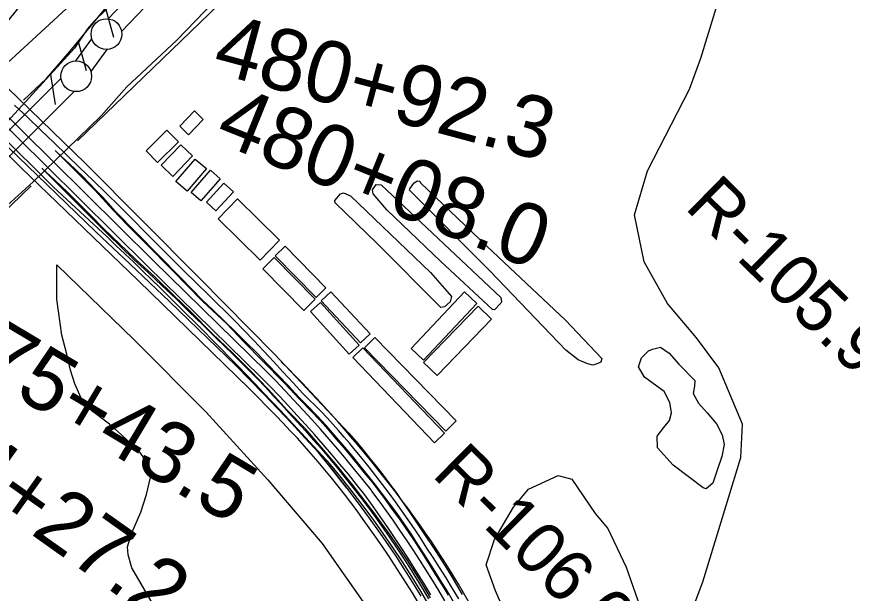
# Model space of a CAD drawing. Extents: x 3625074 to 3663148, y 511451 to 537151.
# Drawn here: x 3650600 to 3651956, y 525315 to 526251 of the extents above; entities that cross this region are included whole.
import ezdxf

# ---------------------------------------------------------------- set-up
doc = ezdxf.new("R2010")
doc.units = 0
for name, color, linetype in [('V-BLDG-OTLN', 7, 'Continuous'), ('V-BRDG-OTLN', 7, 'Continuous'), ('V-LEVE-TOET', 7, 'Continuous'), ('V-RAIL-TRAK', 7, 'Continuous'), ('V-RIVR-RANG-IDEN', 7, 'Continuous'), ('V-ROAD-CNTR', 7, 'Continuous'), ('V-RRAP-FSHR', 7, 'Continuous'), ('V-SITE-VEGE', 7, 'Continuous'), ('V-SURV-IDEN', 7, 'Continuous'), ('V-SURV-LINE', 7, 'Continuous')]:
    doc.layers.add(name, color=color, linetype=linetype)

msp = doc.modelspace()

# ---------------------------------------------------------------- linework, layer by layer
at = {"layer": 'V-BLDG-OTLN'}
for points in [[(3650865, 526073.3), (3650888.8, 526098.1), (3650903.1, 526084.4), (3650879.3, 526059.6)], [(3650862.9, 526047.9), (3650828.9, 526014.6), (3650810.3, 526033.6), (3650844.2, 526066.9)], [(3650885.5, 526025.2), (3650853.7, 525991.8), (3650834.7, 526009.9), (3650866.6, 526043.3)], [(3650858.8, 525983.6), (3650890.3, 526020.1), (3650908.3, 526004.6), (3650876.8, 525968)], [(3650883.3, 525965.9), (3650914.9, 526001.9), (3650930.5, 525988.2), (3650899, 525952.2)], [(3650908.4, 525950.1), (3650936.7, 525980.8), (3650952.1, 525966.6), (3650923.8, 525935.9)], [(3650958.9, 525955.4), (3651027.1, 525888.3), (3650995.4, 525856), (3650927.1, 525923.1)], [(3651035.9, 525878.7), (3651102.3, 525810.8), (3651086.4, 525795.2), (3651020, 525863.1)], [(3651018.3, 525860.3), (3651084.9, 525792.4), (3651066.3, 525774.1), (3650999.7, 525842)], [(3651110.3, 525804.3), (3651174, 525736.2), (3651158.4, 525721.6), (3651094.7, 525789.7)], [(3651347.1, 525785.7), (3651260.5, 525693.7), (3651240.3, 525712.7), (3651327, 525804.7)], [(3651093.2, 525787.3), (3651155.9, 525718), (3651139.7, 525703.4), (3651077.1, 525772.7)], [(3651371.1, 525760), (3651282.6, 525668.6), (3651260.6, 525689.9), (3651349.1, 525781.4)], [(3651181.5, 525730.3), (3651313.8, 525595), (3651296.8, 525578.4), (3651164.6, 525713.7)], [(3651278.2, 525559.5), (3651146, 525698), (3651162.2, 525713.5), (3651294.4, 525575)]]:
    msp.add_lwpolyline(points, close=True, dxfattribs=at)
at = {"layer": 'V-BRDG-OTLN'}
for points in [[(3650298.9, 526413), (3650495.4, 526222.8), (3650711.9, 526012.6), (3650896.3, 525827.2), (3651019, 525703.1), (3651139.4, 525575.2), (3651150.8, 525561.8)], [(3651251.7, 525299.8), (3651242.5, 525315.4), (3651233.1, 525330.8), (3651223.5, 525346.2), (3651213.7, 525361.4), (3651203.7, 525376.5), (3651193.6, 525391.5), (3651183.2, 525406.3), (3651172.6, 525421.1), (3651162.8, 525434.9), (3651152.8, 525448.6), (3651142.7, 525462.2), (3651132.4, 525475.7), (3651121.9, 525489.1), (3651111.3, 525502.3), (3651100.5, 525515.4), (3651089.6, 525528.4), (3651078.5, 525541.3), (3651067.3, 525554), (3651055.9, 525566.6), (3651044.3, 525579), (3651032.6, 525591.3), (3651020.8, 525603.5), (3650977.9, 525647.7), (3650798.2, 525822.4), (3650607.4, 526006.5), (3650445.9, 526165.5)], [(3651245.7, 525419.6), (3651235.7, 525434.2), (3651225.5, 525448.8), (3651215.2, 525463.2), (3651204.7, 525477.6), (3651194, 525491.8), (3651183.2, 525505.8), (3651172.2, 525519.8), (3651161, 525533.6), (3651149.7, 525547.3), (3651140.8, 525558.1), (3651131.9, 525568.7), (3651122.7, 525579.3), (3651113.4, 525589.6), (3651104, 525599.9), (3651094.4, 525610), (3651084.6, 525620), (3651074.7, 525629.8), (3651064.7, 525639.5), (3651048.9, 525656.7), (3651033, 525673.9), (3651017.1, 525691.1), (3651001.2, 525708.1), (3650985.2, 525725.2), (3650969.1, 525742.1), (3650953, 525759), (3650912, 525799), (3650871.2, 525839.2), (3650830.5, 525879.5), (3650809.6, 525900.9), (3650788.6, 525922.2), (3650767.3, 525943.4), (3650746, 525964.4), (3650724.5, 525985.3), (3650702.9, 526006), (3650681.8, 526026.4), (3650660.7, 526046.8), (3650639.6, 526067.1), (3650618.3, 526087.4), (3650597.1, 526107.7)], [(3650586.7, 526039.6), (3650728.9, 525901.9), (3650784.4, 525849.2), (3650848.3, 525788.6), (3650956, 525685), (3650978.8, 525661.8), (3651001.4, 525638.5), (3651023.8, 525615), (3651046.1, 525591.4), (3651068.2, 525567.6), (3651090.2, 525543.7), (3651106.5, 525523.5), (3651122.7, 525503.2), (3651136.2, 525485.9), (3651154.3, 525461.4), (3651172.2, 525436.7), (3651190, 525411.9), (3651207.5, 525386.9), (3651217.6, 525371.8), (3651227.5, 525356.5), (3651237.2, 525341.1), (3651246.8, 525325.6), (3651256.2, 525310)], [(3651309.5, 525301), (3651298.8, 525319), (3651287.8, 525336.8), (3651276.6, 525354.6), (3651261.5, 525378.3), (3651251.3, 525394.3), (3651241.4, 525409.6), (3651228.5, 525428.8), (3651217.7, 525444.3), (3651206.1, 525460), (3651192.4, 525478.1), (3651182.1, 525491.8), (3651165.4, 525512.7), (3651155.9, 525524.3), (3651146, 525536.9), (3651129.7, 525555.8), (3651115.7, 525572), (3651102.4, 525587.2), (3651087.5, 525603.7), (3651073, 525618.9), (3651058.1, 525633.5), (3651041.3, 525651.6), (3651024.3, 525669.6), (3651007.1, 525687.5), (3650989.9, 525705.2), (3650972.5, 525722.8), (3650954.9, 525740.2), (3650937.3, 525757.5), (3650919.5, 525774.7), (3650901.6, 525791.7), (3650866.3, 525827.7), (3650831, 525863.7), (3650795.6, 525899.7), (3650760.1, 525935.6), (3650749.9, 525947.1), (3650739.6, 525958.5), (3650729, 525969.7), (3650718.3, 525980.8), (3650707.5, 525991.7), (3650696.5, 526002.4), (3650685.4, 526013), (3650674.1, 526023.4), (3650662.6, 526033.7), (3650692.4, 526004.4), (3650707.9, 525989), (3650727.7, 525969.2), (3650756.2, 525937.7), (3650779.4, 525913.7), (3650801.5, 525891.8), (3650823.4, 525869.4), (3650840.5, 525852.2), (3650854.5, 525837.8), (3650876.6, 525815.4), (3650902.6, 525788.8), (3650940.7, 525752.9), (3650969.3, 525722.9), (3651000.1, 525692.1), (3651034.3, 525656.8), (3651060.1, 525629.6), (3651077.8, 525611.3), (3651093, 525595.5), (3651105.5, 525581.4), (3651118, 525566.4), (3651129.2, 525553.6), (3651142, 525538.4), (3651153.9, 525523.7), (3651164.5, 525510.7), (3651177.8, 525494.6), (3651187, 525482.2), (3651198.3, 525467), (3651209.9, 525450.8), (3651219.8, 525437.2), (3651225, 525430.5), (3651236.6, 525413), (3651245.7, 525399.3), (3651257.3, 525381.6), (3651269.1, 525362.7), (3651280.1, 525345), (3651290.7, 525327.9), (3651300.7, 525311.8)], [(3651272.1, 525307.5), (3651262.8, 525323.1), (3651253.3, 525338.6), (3651243.7, 525354), (3651233.8, 525369.3), (3651223.7, 525384.4), (3651213.5, 525399.4), (3651203, 525414.3), (3651192.4, 525429), (3651181.6, 525443.7), (3651170.6, 525458.1), (3651158.5, 525474), (3651146.3, 525489.7), (3651133.9, 525505.3), (3651121.3, 525520.7), (3651108.6, 525536), (3651095.7, 525551.2), (3651082.7, 525566.3), (3651069.5, 525581.2), (3651039.4, 525612.5), (3651008.7, 525646.2), (3650979.2, 525676.5), (3650950.9, 525704.8), (3650917.8, 525736.6), (3650881.7, 525773.1), (3650856.1, 525797.8), (3650825.1, 525828.1), (3650794.1, 525856.6), (3650766, 525883.6), (3650756.4, 525892.6), (3650740.3, 525908.4), (3650721.2, 525927.9), (3650701.8, 525947.3), (3650682.4, 525966.9), (3650662, 525986.1), (3650641.4, 526005.2), (3650663.5, 525982.9), (3650685.8, 525960.8), (3650706.6, 525939.7), (3650727.5, 525918.6), (3650748.6, 525897.8), (3650769.8, 525877), (3650791.1, 525856.4), (3650813.7, 525835.6), (3650836.1, 525814.7), (3650858.4, 525793.5), (3650880.4, 525772.2), (3650902.3, 525750.7), (3650924, 525729), (3650937.7, 525716.1), (3650951.2, 525703.1), (3650964.6, 525689.9), (3650977.9, 525676.6), (3650991, 525663.1), (3651004, 525649.6), (3651016.8, 525635.8), (3651029.5, 525622), (3651042.1, 525608), (3651055.6, 525593.4), (3651069, 525578.7), (3651082.3, 525563.7), (3651095.4, 525548.7), (3651108.3, 525533.5), (3651121.1, 525518.1), (3651133.7, 525502.6), (3651146.1, 525486.9), (3651158.3, 525471.1), (3651170.3, 525455.2), (3651182.3, 525439), (3651193.7, 525422.7), (3651204.9, 525406.4), (3651216, 525390), (3651226.9, 525373.4), (3651237.6, 525356.8), (3651248.2, 525340), (3651258.6, 525323.1), (3651268.8, 525306.1)], [(3651150.8, 525561.8), (3651162.1, 525548.2), (3651173.2, 525534.5), (3651184.2, 525520.7), (3651195, 525506.7), (3651205.6, 525492.7), (3651216, 525478.4), (3651226.2, 525464.1), (3651236.3, 525449.6), (3651246.2, 525435), (3651255.9, 525420.3), (3651265.4, 525405.5), (3651275.5, 525390.4), (3651285.4, 525375.1), (3651295.1, 525359.8), (3651304.7, 525344.3), (3651314.1, 525328.7), (3651323.3, 525313)], [(3651317.8, 525305.9), (3651307.6, 525322.9), (3651297.3, 525339.8), (3651286.7, 525356.6), (3651276, 525373.3), (3651265.1, 525389.9), (3651255.5, 525404.8), (3651245.7, 525419.6)]]:
    msp.add_lwpolyline(points, dxfattribs=at)
at = {"layer": 'V-LEVE-TOET'}
for points in [[(3651323.7, 526698.1), (3651191.5, 526558), (3651098.5, 526458.1), (3650967.7, 526324.9), (3650859.7, 526212.5), (3650779.3, 526137.6), (3650737.4, 526090.5), (3650627.4, 525983)], [(3650745.9, 526263.7), (3650725.4, 526243.5), (3650715.5, 526231.3), (3650694.5, 526200.4), (3650568.4, 526062.7)], [(3650266.1, 525646.3), (3650339.1, 525713.2), (3650418.8, 525790.6), (3650501.1, 525863.4), (3650573.3, 525934.6), (3650627.4, 525983)]]:
    msp.add_lwpolyline(points, dxfattribs=at)
at = {"layer": 'V-RAIL-TRAK'}
for points in [[(3651176.9, 525480.7), (3651175.4, 525482.8), (3651162, 525499.7), (3651148.6, 525516.2), (3651135, 525532.7), (3651121.3, 525549), (3651107.4, 525565.2), (3651093.3, 525581.3), (3651079.1, 525597.3), (3651064.8, 525613.1), (3651050.3, 525628.7), (3651035.6, 525644.3), (3651020.9, 525659.7), (3651005.9, 525675), (3650821.7, 525855.3), (3650658, 526017.8), (3650337.3, 526334.7), (3650200.3, 526471.2), (3650079.7, 526591.3), (3649344, 527321.1), (3648906.2, 527750.5)], [(3651272.3, 525312.6), (3651261.1, 525331.1), (3651249.8, 525349.5), (3651238.3, 525367.8), (3651226.5, 525386), (3651214.6, 525404), (3651202.5, 525421.9), (3651190.2, 525439.7), (3651177.8, 525457.4), (3651165.1, 525474.9), (3651151.9, 525491.6), (3651138.6, 525508.1), (3651125, 525524.4), (3651111.4, 525540.7), (3651097.6, 525556.8), (3651083.6, 525572.7), (3651069.5, 525588.6), (3651055.2, 525604.3), (3651040.8, 525619.9), (3651026.3, 525635.3), (3651011.6, 525650.6), (3650996.7, 525665.8), (3650812.6, 525846.1), (3650648.9, 526008.6), (3650328.1, 526325.5)], [(3651295.1, 525302.6), (3651285.3, 525319.4), (3651275.2, 525336), (3651265, 525352.5), (3651254.6, 525368.9), (3651244, 525385.3), (3651233.2, 525401.5), (3651222.3, 525417.5), (3651211.2, 525433.5), (3651199.9, 525449.4), (3651188.5, 525465.1), (3651176.9, 525480.7)]]:
    msp.add_lwpolyline(points, dxfattribs=at)
at = {"layer": 'V-ROAD-CNTR'}
for points in [[(3650699.2, 526049.5), (3651218.7, 526551.8)], [(3651064.7, 525639.5), (3651048.9, 525656.7), (3651033, 525673.9), (3651017.1, 525691.1), (3651001.2, 525708.1), (3650985.2, 525725.2), (3650969.1, 525742.1), (3650953, 525759), (3650912, 525799), (3650871.2, 525839.2), (3650830.5, 525879.5), (3650809.6, 525900.9), (3650788.6, 525922.2), (3650767.3, 525943.4), (3650746, 525964.4), (3650724.5, 525985.3), (3650702.9, 526006), (3650681.8, 526026.4), (3650660.7, 526046.8), (3650639.6, 526067.1), (3650618.3, 526087.4), (3650597.1, 526107.7)], [(3650569.3, 526064), (3650659.5, 525974.9)], [(3649839.5, 525218.1), (3650624, 525976.7)], [(3651136.2, 525485.9), (3651122.7, 525503.2), (3651106.5, 525523.5), (3651090.2, 525543.7), (3651068.2, 525567.6), (3651046.1, 525591.4), (3651023.8, 525615), (3651001.4, 525638.5), (3650978.8, 525661.8), (3650956, 525685), (3650848.3, 525788.6), (3650784.4, 525849.2)]]:
    msp.add_lwpolyline(points, dxfattribs=at)
for centre, radius, start, end in [((3646087, 520961.1), 6785.7, 42.25476, 47.63599), ((3649580.7, 524232.7), 2055.7, 37.7758, 45.1835), ((3649836.2, 524461.3), 1658.5, 8.851, 39.8474), ((3650004.2, 524545.4), 1529.4, 18.5531, 38.2331)]:
    msp.add_arc(centre, radius, start, end, dxfattribs=at)
at = {"layer": 'V-RRAP-FSHR'}
for p, q in [((3650744.4, 526265.1), (3650757.6, 526218.1)), ((3650700, 526211), (3650713.1, 526164)), ((3650655.3, 526157.1), (3650662.6, 526108.8))]:
    msp.add_line(p, q, dxfattribs=at)
for points in [[(3650611.7, 526115.5), (3650648.8, 526150.9), (3650686.5, 526194.5), (3650760.9, 526285.2), (3651091.6, 526639.9), (3651306.4, 526869)], [(3650617, 526120.6), (3650648.8, 526150.9), (3650686.5, 526194.5), (3650760.9, 526285.2), (3651091.6, 526639.9), (3651306.4, 526869)]]:
    msp.add_lwpolyline(points, dxfattribs=at)
at = {"layer": 'V-SITE-VEGE'}
for points in [[(3651713.6, 525333.6), (3651775.7, 525535.4), (3651778.2, 525589.7), (3651739.8, 525681), (3651703.4, 525729.9), (3651656.3, 525785.6), (3651618.4, 525853.3), (3651602.7, 525929.7), (3651623.8, 526001), (3651692, 526133.3), (3651710.4, 526183.8), (3651748.1, 526306)], [(3650680.9, 526264), (3650543.8, 526138.4), (3650514.1, 526130.9), (3650508.5, 526139.3), (3650510.5, 526150.1), (3650620, 526286.9)], [(3650847, 525254.1), (3650787.5, 525356.1), (3650781.1, 525377.2), (3650780.4, 525390.4), (3650787.5, 525413), (3650801.9, 525446.4), (3650811.1, 525475.5), (3650817.5, 525502.9), (3650814.7, 525522.8), (3650800.8, 525543.6), (3650770.6, 525572.3), (3650750.8, 525589.8), (3650724.5, 525609.7), (3650705, 525631.6), (3650694.7, 525655.1), (3650688, 525677), (3650681.7, 525703.3), (3650673.7, 525734), (3650665.8, 525792.5), (3650665.4, 525848.4), (3650791.1, 525726.5), (3650907.1, 525609.7), (3651007.7, 525499), (3651095.9, 525395.8), (3651177.3, 525279.8)], [(3651579.7, 524279.4), (3651598.7, 524390.7), (3651598.5, 524519.3), (3651576.6, 524674.7), (3651532.6, 524873.3), (3651499.2, 525011.9), (3651464, 525120.9), (3651377.5, 525318.7), (3651362.5, 525360.9), (3651375.9, 525402.5), (3651406.7, 525455), (3651430.9, 525483.8), (3651478.9, 525506), (3651501.4, 525500.5), (3651539.1, 525444.6), (3651559.6, 525420.2), (3651589.2, 525357.1), (3651615.4, 525283.2), (3651619.7, 525245.6), (3651611.3, 525193.5), (3651615.3, 525166.4), (3651629.6, 525159.6), (3651650.8, 525165.9), (3651713.6, 525333.6)]]:
    msp.add_lwpolyline(points, dxfattribs=at)
for points in [[(3651372.6, 525775.8), (3651288.8, 525853.5), (3651201.3, 525937.6), (3651179, 525963.7), (3651177.7, 525970.1), (3651182.9, 525977.3), (3651184, 525978.5), (3651191.7, 525978), (3651385.8, 525795.5), (3651387.1, 525788.4), (3651386, 525786.1), (3651375.6, 525775.3)], [(3651255.7, 525981.6), (3651363.6, 525877.9), (3651491.1, 525758.7), (3651550, 525696.4), (3651548.3, 525690.5), (3651540.8, 525686.8), (3651534.9, 525685.5), (3651525.4, 525688.3), (3651511.8, 525693.9), (3651491.5, 525709.9), (3651368.5, 525838), (3651237.7, 525969.5), (3651238.3, 525971.9), (3651245.1, 525980.8), (3651250.4, 525984.5), (3651254.5, 525984)], [(3651288.5, 525778.9), (3651185.3, 525883.2), (3651117, 525948.9), (3651116.9, 525953), (3651126.1, 525963.8), (3651130.8, 525965.1), (3651142.1, 525960.6), (3651272.1, 525835.6), (3651305.8, 525796.8), (3651303.6, 525788), (3651294.4, 525780.1)], [(3651714.6, 525486.2), (3651665.7, 525522.9), (3651640.4, 525551.2), (3651639.5, 525570), (3651650.4, 525584.3), (3651659.5, 525595.7), (3651662.8, 525608.1), (3651660.2, 525624.5), (3651651, 525642.5), (3651619.4, 525666), (3651609.6, 525682.9), (3651614.1, 525697.1), (3651625.6, 525708.5), (3651632, 525711.5), (3651644.9, 525714.7), (3651659.2, 525705), (3651674.8, 525687.1), (3651700.6, 525660.5), (3651700.2, 525651.1), (3651698.1, 525639.3), (3651706.6, 525623.6), (3651721, 525608), (3651736.1, 525590.1), (3651745.3, 525572.1), (3651748.5, 525556.8), (3651744.8, 525536.8), (3651737, 525514.9), (3651730.3, 525493.6), (3651719.3, 525484.5)]]:
    msp.add_lwpolyline(points, close=True, dxfattribs=at)
at = {"layer": 'V-SURV-LINE'}
for points in [[(3650749, 526247.8), (3651841.1, 527388.6)], [(3651862.8, 527367.9), (3650770.7, 526227.1)], [(3650696.4, 526179.5), (3650722.2, 526215.5)], [(3650746.6, 526198.1), (3650720.8, 526162)], [(3650372.1, 525850.8), (3650672.3, 526151)], [(3650693.5, 526129.8), (3650393.3, 525829.5)]]:
    msp.add_lwpolyline(points, dxfattribs=at)
for centre in [(3650746.1, 526223), (3650697, 526154.5)]:
    msp.add_circle(centre, 25, dxfattribs=at)

# ---------------------------------------------------------------- texts
at = {"layer": 'V-RIVR-RANG-IDEN'}
for s, rotation, p in [('R-105.9', 315.5762, (3651682.7, 525940.5)), ('R-106.0', 315.2675, (3651272.5, 525506.5))]:
    msp.add_text(s, height=83, rotation=rotation, dxfattribs=at).set_placement(p)
at = {"layer": 'V-SURV-IDEN'}
for s, rotation, p in [('480+92.3', 344.9319, (3650915.1, 526161.8)), ('480+08.0', 337.9827, (3650918.9, 526049.6)), ('475+43.5', 329.1625, (3650467.1, 525712.8)), ('474+27.2', 324.5861, (3650375.8, 525586.8))]:
    msp.add_text(s, height=100, rotation=rotation, dxfattribs=at).set_placement(p)

doc.saveas('drawing.dxf')
